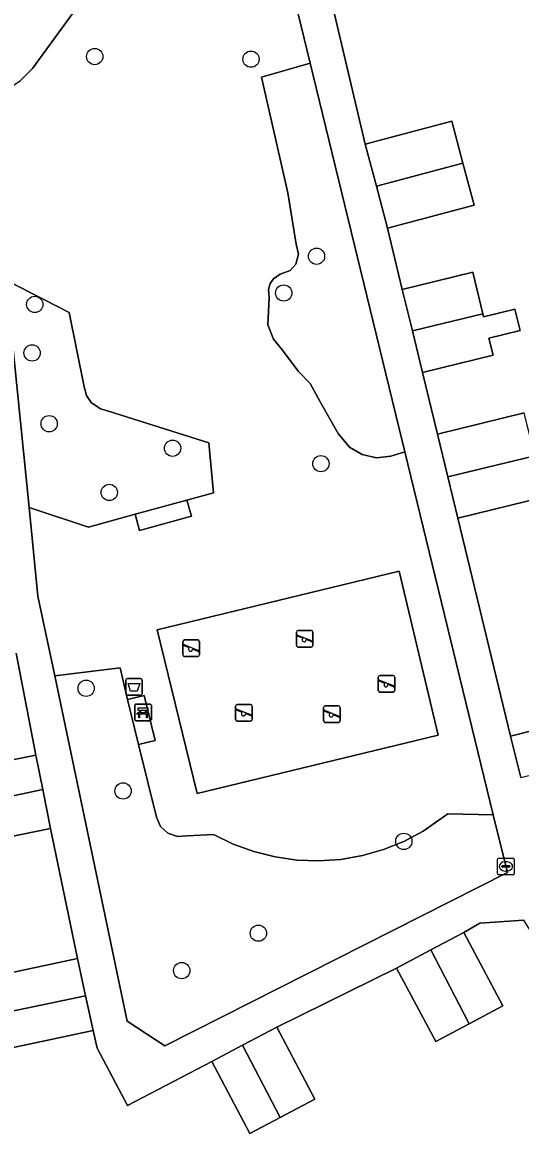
# Model space of a CAD drawing. Extents: x 158455 to 159797, y 387218 to 388672.
# Drawn here: x 159183.6 to 159213.5, y 387895.1 to 387962.5 of the extents above; entities that cross this region are included whole.
import ezdxf

# ---------------------------------------------------------------- set-up
doc = ezdxf.new("R2010")
doc.units = 0
for name, color, linetype in [('IMGEO_Afvalbak', 7, 'Continuous'), ('IMGEO_Bank', 7, 'Continuous'), ('IMGEO_Boom', 7, 'Continuous'), ('IMGEO_Erf', 7, 'Continuous'), ('IMGEO_Groenvoorziening', 7, 'Continuous'), ('IMGEO_Kolk', 7, 'Continuous'), ('IMGEO_Pand', 7, 'Continuous'), ('IMGEO_Speelvoorziening', 7, 'Continuous'), ('IMGEO_Terreindeel_zand', 7, 'Continuous'), ('IMGEO_Voetpad_open', 7, 'Continuous')]:
    doc.layers.add(name, color=color, linetype=linetype)

msp = doc.modelspace()

# ---------------------------------------------------------------- linework, layer by layer
at = {"layer": 'IMGEO_Afvalbak'}
for p, q in [((159189.796, 387922.249), (159189.796, 387923.049)), ((159189.796, 387923.049), (159189.796, 387922.249)), ((159189.896, 387923.149), (159190.686, 387923.149)), ((159190.686, 387923.149), (159189.896, 387923.149)), ((159190.786, 387923.049), (159190.786, 387922.249)), ((159190.786, 387922.249), (159190.786, 387923.049)), ((159190.686, 387922.149), (159189.896, 387922.149)), ((159189.896, 387922.149), (159190.686, 387922.149))]:
    msp.add_line(p, q, dxfattribs=at)
msp.add_lwpolyline([(159189.939, 387922.863), (159190.643, 387922.863), (159190.494, 387922.393), (159190.088, 387922.393), (159189.939, 387922.863)], dxfattribs=at)
for centre, start, end in [((159189.896, 387923.049), 90, 180), ((159189.896, 387923.049), 90, 180), ((159190.686, 387923.049), 0, 90), ((159190.686, 387923.049), 360, 90), ((159189.896, 387922.249), 180, 270), ((159189.896, 387922.249), 180, 270), ((159190.686, 387922.249), 270, 0), ((159190.686, 387922.249), 270, 0)]:
    msp.add_arc(centre, 0.1, start, end, dxfattribs=at)
at = {"layer": 'IMGEO_Bank'}
for p, q in [((159190.338, 387920.697), (159190.338, 387921.538)), ((159190.338, 387921.538), (159190.338, 387920.697)), ((159190.413, 387921.622), (159191.254, 387921.622)), ((159191.254, 387921.622), (159190.413, 387921.622)), ((159191.338, 387921.547), (159191.338, 387920.706)), ((159191.338, 387920.706), (159191.338, 387921.547)), ((159191.035, 387921.02), (159190.642, 387921.02)), ((159190.647, 387921.128), (159190.647, 387921.234)), ((159190.691, 387921.234), (159190.691, 387921.128)), ((159190.979, 387921.24), (159190.697, 387921.24)), ((159190.697, 387921.122), (159190.979, 387921.122)), ((159190.985, 387921.128), (159190.985, 387921.234)), ((159191.029, 387921.234), (159191.029, 387921.128)), ((159191.263, 387920.622), (159190.422, 387920.622)), ((159190.422, 387920.622), (159191.263, 387920.622))]:
    msp.add_line(p, q, dxfattribs=at)
for points in [[(159190.585, 387921.02), (159190.443, 387921.02), (159190.555, 387921.122), (159190.641, 387921.122)], [(159190.641, 387921.24), (159190.555, 387921.24), (159190.555, 387921.401), (159191.118, 387921.401), (159191.118, 387921.24), (159191.035, 387921.24)], [(159190.635, 387921.013), (159190.635, 387920.806), (159190.592, 387920.806), (159190.592, 387921.013)], [(159191.035, 387921.122), (159191.118, 387921.122), (159191.23, 387921.02), (159191.091, 387921.02)], [(159191.085, 387921.013), (159191.085, 387920.806), (159191.041, 387920.806), (159191.041, 387921.013)]]:
    msp.add_lwpolyline(points, dxfattribs=at)
for centre, radius, start, end in [((159190.416, 387921.544), 0.0779, 92.4484, 184.28452), ((159190.416, 387921.544), 0.0779, 92.4484, 184.28452), ((159191.26, 387921.544), 0.0779, 2.4484, 94.28452), ((159191.26, 387921.544), 0.0779, 2.4484, 94.28452), ((159190.585, 387921.013), 0.00671, 2.89567, 87.10433), ((159190.642, 387921.013), 0.00671, 92.89567, 177.10433), ((159190.64, 387921.233), 0.00671, 2.89567, 87.10433), ((159190.64, 387921.129), 0.00671, 272.89567, 357.10433), ((159190.697, 387921.233), 0.00671, 92.89567, 177.10433), ((159190.697, 387921.129), 0.00671, 182.89567, 267.10433), ((159190.979, 387921.233), 0.00671, 2.89567, 87.10433), ((159190.979, 387921.129), 0.00671, 272.89567, 357.10433), ((159191.036, 387921.233), 0.00671, 92.89567, 177.10433), ((159191.036, 387921.129), 0.00671, 182.89567, 267.10433), ((159191.034, 387921.013), 0.00671, 2.89567, 87.10433), ((159191.091, 387921.013), 0.00671, 92.89567, 177.10433), ((159190.416, 387920.7), 0.0779, 182.4484, 274.28452), ((159190.416, 387920.7), 0.0779, 182.4484, 274.28452), ((159191.26, 387920.7), 0.0779, 272.4484, 4.28452), ((159191.26, 387920.7), 0.0779, 272.4484, 4.28452)]:
    msp.add_arc(centre, radius, start, end, dxfattribs=at)
at = {"layer": 'IMGEO_Boom'}
for centre in [(159187.941, 387960.495), (159197.315, 387960.339), (159201.245, 387948.509), (159199.276, 387946.3), (159184.345, 387945.615), (159184.183, 387942.704), (159185.206, 387938.454), (159192.608, 387936.981), (159201.508, 387936.054), (159188.811, 387934.327), (159187.425, 387922.57), (159189.638, 387916.405), (159206.483, 387913.38), (159197.758, 387907.868), (159193.159, 387905.619)]:
    msp.add_circle(centre, 0.489, dxfattribs=at)
at = {"layer": 'IMGEO_Erf'}
for points in [[(159201.23, 387967.714), (159204.171, 387955.234), (159209.354, 387956.613), (159210.024, 387954.098), (159210.694, 387951.58), (159205.511, 387950.2), (159206.383, 387946.508), (159210.614, 387947.546), (159211.225, 387945.057), (159211.27, 387944.873), (159213.151, 387945.334), (159213.463, 387944.057), (159211.583, 387943.597), (159211.835, 387942.571), (159207.604, 387941.532), (159208.494, 387937.836), (159213.702, 387939.11)], [(159214.936, 387934.064), (159209.728, 387932.79), (159212.873, 387919.691), (159218.014, 387920.997)], [(159179.575, 387917.586), (159184.403, 387918.562), (159183.22, 387924.688)], [(159182.029, 387905.301), (159186.908, 387906.355), (159185.294, 387914.154), (159180.466, 387913.178)], [(159230.715, 387892.321), (159219.405, 387899.475), (159217.099, 387903.17), (159213.676, 387908.656), (159211.048, 387908.46), (159210.076, 387907.915), (159212.422, 387903.498), (159210.402, 387902.426), (159208.396, 387901.36), (159206.05, 387905.777), (159198.865, 387902.235), (159201.154, 387897.908), (159199.064, 387896.802), (159197.247, 387895.841), (159194.958, 387900.168), (159189.905, 387897.525), (159188.084, 387900.973), (159187.842, 387902.035), (159182.962, 387900.981)]]:
    msp.add_lwpolyline(points, dxfattribs=at)
at = {"layer": 'IMGEO_Groenvoorziening'}
for points in [[(159182.627, 387947.073), (159186.412, 387945.132), (159187.3, 387940.675), (159187.441, 387940.157), (159187.724, 387939.733), (159188.278, 387939.341), (159188.772, 387939.215), (159194.79, 387937.298), (159195.069, 387934.314), (159193.471, 387933.873), (159193.739, 387932.901), (159190.624, 387932.042), (159190.356, 387933.015), (159187.565, 387932.245), (159183.999, 387933.425), (159184.535, 387928.096), (159185.537, 387923.326), (159189.467, 387923.801), (159189.899, 387921.887), (159190.91, 387922.133), (159191.566, 387919.432), (159190.556, 387919.186), (159191.636, 387914.837), (159191.878, 387914.278), (159192.327, 387913.866), (159192.904, 387913.672), (159193.477, 387913.72), (159195.064, 387913.796), (159196.247, 387913.217), (159197.484, 387912.764), (159198.762, 387912.444), (159200.066, 387912.259), (159201.382, 387912.211), (159202.696, 387912.3), (159203.994, 387912.527), (159205.261, 387912.888), (159206.483, 387913.38), (159207.647, 387913.997), (159209.119, 387915.028), (159211.851, 387914.973), (159206.547, 387936.764), (159205.709, 387936.498), (159204.834, 387936.414), (159203.976, 387936.604), (159203.219, 387937.05), (159202.548, 387937.857), (159201.469, 387939.761), (159200.873, 387940.862), (159200.136, 387941.602), (159199.21, 387942.872), (159198.667, 387943.523), (159198.334, 387944.396), (159198.398, 387946.033), (159198.36, 387946.514), (159198.464, 387946.862), (159198.669, 387947.16), (159199.059, 387947.43), (159199.655, 387947.653), (159200, 387948.03), (159200.17, 387948.642), (159200.024, 387949.233), (159199.517, 387952.306), (159197.944, 387959.264), (159200.866, 387960.103), (159198.159, 387971.226)], [(159188.118, 387965.18), (159184.524, 387960.216), (159184.222, 387959.792), (159183.494, 387959.051)]]:
    msp.add_lwpolyline(points, dxfattribs=at)
for points in [[(159181.516, 387958.125), (159182.086, 387958.235), (159182.629, 387958.478), (159183.494, 387959.051), (159184.222, 387959.792), (159184.524, 387960.216), (159188.118, 387965.18), (159188.82, 387966.628), (159189.159, 387968.061), (159189.214, 387968.796), (159183.593, 387967.269), (159183.652, 387966.365), (159180.713, 387966.114)], [(159206.547, 387936.764), (159200.866, 387960.103), (159197.944, 387959.264), (159199.517, 387952.306), (159200.024, 387949.233), (159200.17, 387948.642), (159200, 387948.03), (159199.655, 387947.653), (159199.059, 387947.43), (159198.669, 387947.16), (159198.464, 387946.862), (159198.36, 387946.514), (159198.398, 387946.033), (159198.334, 387944.396), (159198.667, 387943.523), (159199.21, 387942.872), (159200.136, 387941.602), (159200.873, 387940.862), (159201.469, 387939.761), (159202.548, 387937.857), (159203.219, 387937.05), (159203.976, 387936.604), (159204.834, 387936.414), (159205.709, 387936.498)], [(159193.471, 387933.873), (159195.069, 387934.314), (159194.79, 387937.298), (159188.772, 387939.215), (159188.278, 387939.341), (159187.724, 387939.733), (159187.441, 387940.157), (159187.3, 387940.675), (159186.412, 387945.132), (159182.627, 387947.073), (159183.999, 387933.425), (159187.565, 387932.245), (159190.356, 387933.015)], [(159208.541, 387919.752), (159194.08, 387916.245), (159191.693, 387926.088), (159206.203, 387929.607)], [(159185.537, 387923.326), (159189.895, 387902.582), (159192.141, 387901.1), (159212.694, 387911.511), (159211.851, 387914.973), (159209.119, 387915.028), (159207.647, 387913.997), (159206.483, 387913.38), (159205.261, 387912.888), (159203.994, 387912.527), (159202.696, 387912.3), (159201.382, 387912.211), (159200.066, 387912.259), (159198.762, 387912.444), (159197.484, 387912.764), (159196.247, 387913.217), (159195.064, 387913.796), (159193.477, 387913.72), (159192.904, 387913.672), (159192.327, 387913.866), (159191.878, 387914.278), (159191.636, 387914.837), (159190.556, 387919.186), (159189.899, 387921.887), (159189.467, 387923.801)]]:
    msp.add_lwpolyline(points, close=True, dxfattribs=at)
at = {"layer": 'IMGEO_Kolk'}
for p, q in [((159212.106, 387911.452), (159212.106, 387912.304)), ((159212.181, 387912.378), (159213.033, 387912.378)), ((159212.594, 387912.158), (159212.619, 387912.158)), ((159213.107, 387912.304), (159213.107, 387911.452)), ((159213.033, 387911.378), (159212.181, 387911.378)), ((159212.365, 387911.872), (159212.365, 387911.884)), ((159212.803, 387911.835), (159212.405, 387911.835)), ((159212.408, 387911.921), (159212.806, 387911.921)), ((159212.617, 387911.598), (159212.592, 387911.598)), ((159212.849, 387911.884), (159212.849, 387911.872))]:
    msp.add_line(p, q, dxfattribs=at)
for points in [[(159212.106, 387911.452), (159212.106, 387912.304)], [(159212.181, 387912.378), (159213.033, 387912.378)], [(159213.107, 387912.304), (159213.107, 387911.452)], [(159213.033, 387911.378), (159212.181, 387911.378)]]:
    msp.add_lwpolyline(points, dxfattribs=at)
for centre, radius, start, end in [((159212.183, 387912.302), 0.0765, 91.55205, 178.44795), ((159212.183, 387912.302), 0.0765, 91.55205, 178.44795), ((159213.031, 387912.302), 0.0765, 1.55205, 88.44795), ((159213.031, 387912.302), 0.0765, 1.55205, 88.44795), ((159212.183, 387911.454), 0.0765, 181.55205, 268.44795), ((159212.183, 387911.454), 0.0765, 181.55205, 268.44795), ((159212.405, 387911.881), 0.0403, 85.87752, 175.75265), ((159212.402, 387911.871), 0.0366, 178.93798, 274.71019), ((159212.806, 387911.878), 0.043, 264.86636, 352.45326), ((159212.81, 387911.883), 0.0386, 1.73085, 96.63898), ((159213.031, 387911.454), 0.0765, 271.55205, 358.44795), ((159213.031, 387911.454), 0.0765, 271.55205, 358.44795)]:
    msp.add_arc(centre, radius, start, end, dxfattribs=at)
for centre, major_axis, ratio, start_param, end_param in [((159212.593, 387911.878), (-0.387, 0.002), 0.722429, 4.712389, 7.853982), ((159212.618, 387911.878), (-0.39, 0.002), 0.717154, 1.570796, 4.712389)]:
    msp.add_ellipse(centre, major_axis=major_axis, ratio=ratio, start_param=start_param, end_param=end_param, dxfattribs=at)
at = {"layer": 'IMGEO_Pand'}
for points in [[(159210.024, 387954.098), (159209.354, 387956.613), (159204.171, 387955.234), (159204.841, 387952.718)], [(159210.024, 387954.098), (159204.841, 387952.718), (159205.511, 387950.2), (159210.694, 387951.58)], [(159206.383, 387946.508), (159206.994, 387944.02), (159211.225, 387945.057), (159210.614, 387947.546)], [(159211.225, 387945.057), (159206.994, 387944.02), (159207.604, 387941.532), (159211.835, 387942.571), (159211.583, 387943.597), (159213.463, 387944.057), (159213.151, 387945.334), (159211.27, 387944.873)], [(159209.123, 387935.263), (159214.334, 387936.526), (159213.702, 387939.11), (159208.494, 387937.836)], [(159209.123, 387935.263), (159209.728, 387932.79), (159214.936, 387934.064), (159214.334, 387936.526)], [(159218.644, 387918.515), (159218.014, 387920.997), (159212.873, 387919.691), (159213.503, 387917.21)], [(159184.822, 387916.487), (159184.403, 387918.562), (159179.575, 387917.586), (159180.001, 387915.48)], [(159184.822, 387916.487), (159180.001, 387915.48), (159180.466, 387913.178), (159185.294, 387914.154)], [(159210.402, 387902.426), (159212.422, 387903.498), (159210.076, 387907.915), (159208.102, 387906.867)], [(159210.402, 387902.426), (159208.102, 387906.867), (159206.05, 387905.777), (159208.396, 387901.36)], [(159187.393, 387904.111), (159186.908, 387906.355), (159182.029, 387905.301), (159182.507, 387903.089)], [(159187.393, 387904.111), (159182.507, 387903.089), (159182.962, 387900.981), (159187.842, 387902.035)], [(159199.064, 387896.802), (159201.154, 387897.908), (159198.865, 387902.235), (159196.812, 387901.149)], [(159199.064, 387896.802), (159196.812, 387901.149), (159194.958, 387900.168), (159197.247, 387895.841)]]:
    msp.add_lwpolyline(points, close=True, dxfattribs=at)
at = {"layer": 'IMGEO_Speelvoorziening'}
for p, q in [((159200.039, 387925.144), (159200.039, 387925.944)), ((159200.039, 387925.944), (159200.039, 387925.144)), ((159200.422, 387925.572), (159200.083, 387925.709)), ((159200.108, 387925.769), (159200.984, 387925.416)), ((159200.139, 387926.044), (159200.929, 387926.044)), ((159200.929, 387926.044), (159200.139, 387926.044)), ((159200.96, 387925.356), (159200.62, 387925.493)), ((159201.029, 387925.944), (159201.029, 387925.144)), ((159201.029, 387925.144), (159201.029, 387925.944)), ((159193.228, 387924.576), (159193.228, 387925.376)), ((159193.228, 387925.376), (159193.228, 387924.576)), ((159193.611, 387925.004), (159193.272, 387925.141)), ((159193.297, 387925.201), (159194.173, 387924.848)), ((159193.328, 387925.476), (159194.118, 387925.476)), ((159194.118, 387925.476), (159193.328, 387925.476)), ((159194.149, 387924.788), (159193.809, 387924.925)), ((159194.218, 387925.376), (159194.218, 387924.576)), ((159194.218, 387924.576), (159194.218, 387925.376)), ((159200.929, 387925.044), (159200.139, 387925.044)), ((159200.139, 387925.044), (159200.929, 387925.044)), ((159194.118, 387924.476), (159193.328, 387924.476)), ((159193.328, 387924.476), (159194.118, 387924.476)), ((159204.951, 387922.439), (159204.951, 387923.239)), ((159204.951, 387923.239), (159204.951, 387922.439)), ((159205.334, 387922.867), (159204.995, 387923.004)), ((159205.02, 387923.064), (159205.896, 387922.711)), ((159205.051, 387923.339), (159205.841, 387923.339)), ((159205.841, 387923.339), (159205.051, 387923.339)), ((159205.941, 387923.239), (159205.941, 387922.439)), ((159205.941, 387922.439), (159205.941, 387923.239)), ((159205.841, 387922.339), (159205.051, 387922.339)), ((159205.051, 387922.339), (159205.841, 387922.339)), ((159205.872, 387922.651), (159205.532, 387922.788)), ((159196.394, 387920.697), (159196.394, 387921.497)), ((159196.394, 387921.497), (159196.394, 387920.697)), ((159196.494, 387921.597), (159197.284, 387921.597)), ((159197.284, 387921.597), (159196.494, 387921.597)), ((159197.384, 387921.497), (159197.384, 387920.697)), ((159197.384, 387920.697), (159197.384, 387921.497)), ((159201.765, 387921.523), (159202.555, 387921.523)), ((159202.555, 387921.523), (159201.765, 387921.523)), ((159196.777, 387921.125), (159196.438, 387921.262)), ((159196.463, 387921.322), (159197.339, 387920.969)), ((159197.315, 387920.909), (159196.975, 387921.046)), ((159201.665, 387920.623), (159201.665, 387921.423)), ((159201.665, 387921.423), (159201.665, 387920.623)), ((159202.048, 387921.051), (159201.709, 387921.188)), ((159201.734, 387921.248), (159202.61, 387920.895)), ((159202.586, 387920.835), (159202.246, 387920.972)), ((159202.655, 387921.423), (159202.655, 387920.623)), ((159202.655, 387920.623), (159202.655, 387921.423)), ((159197.284, 387920.597), (159196.494, 387920.597)), ((159196.494, 387920.597), (159197.284, 387920.597)), ((159202.555, 387920.523), (159201.765, 387920.523)), ((159201.765, 387920.523), (159202.555, 387920.523))]:
    msp.add_line(p, q, dxfattribs=at)
for centre, radius, start, end in [((159200.139, 387925.944), 0.1, 90, 180), ((159200.139, 387925.944), 0.1, 90, 180), ((159200.096, 387925.739), 0.0327, 68.07798, 248.07798), ((159200.501, 387925.482), 0.12, 130.99278, 5.16318), ((159200.929, 387925.944), 0.1, 0, 90), ((159200.929, 387925.944), 0.1, 360, 90), ((159193.328, 387925.376), 0.1, 90, 180), ((159193.328, 387925.376), 0.1, 90, 180), ((159193.285, 387925.171), 0.0327, 68.07798, 248.07798), ((159193.69, 387924.914), 0.12, 130.99278, 5.16318), ((159194.118, 387925.376), 0.1, 0, 90), ((159194.118, 387925.376), 0.1, 360, 90), ((159194.161, 387924.818), 0.0327, 248.07798, 68.07798), ((159200.139, 387925.144), 0.1, 180, 270), ((159200.139, 387925.144), 0.1, 180, 270), ((159200.929, 387925.144), 0.1, 270, 0), ((159200.929, 387925.144), 0.1, 270, 0), ((159200.972, 387925.386), 0.0327, 248.07798, 68.07798), ((159193.328, 387924.576), 0.1, 180, 270), ((159193.328, 387924.576), 0.1, 180, 270), ((159194.118, 387924.576), 0.1, 270, 0), ((159194.118, 387924.576), 0.1, 270, 0), ((159205.051, 387923.239), 0.1, 90, 180), ((159205.051, 387923.239), 0.1, 90, 180), ((159205.008, 387923.034), 0.0327, 68.07798, 248.07798), ((159205.413, 387922.777), 0.12, 130.99278, 5.16318), ((159205.841, 387923.239), 0.1, 0, 90), ((159205.841, 387923.239), 0.1, 360, 90), ((159205.051, 387922.439), 0.1, 180, 270), ((159205.051, 387922.439), 0.1, 180, 270), ((159205.841, 387922.439), 0.1, 270, 0), ((159205.841, 387922.439), 0.1, 270, 0), ((159205.884, 387922.681), 0.0327, 248.07798, 68.07798), ((159196.494, 387921.497), 0.1, 90, 180), ((159196.494, 387921.497), 0.1, 90, 180), ((159197.284, 387921.497), 0.1, 0, 90), ((159197.284, 387921.497), 0.1, 360, 90), ((159201.765, 387921.423), 0.1, 90, 180), ((159201.765, 387921.423), 0.1, 90, 180), ((159202.555, 387921.423), 0.1, 0, 90), ((159202.555, 387921.423), 0.1, 360, 90), ((159196.451, 387921.292), 0.0327, 68.07798, 248.07798), ((159196.856, 387921.035), 0.12, 130.99278, 5.16318), ((159197.327, 387920.939), 0.0327, 248.07798, 68.07798), ((159201.722, 387921.218), 0.0327, 68.07798, 248.07798), ((159202.127, 387920.961), 0.12, 130.99278, 5.16318), ((159202.598, 387920.865), 0.0327, 248.07798, 68.07798), ((159196.494, 387920.697), 0.1, 180, 270), ((159196.494, 387920.697), 0.1, 180, 270), ((159197.284, 387920.697), 0.1, 270, 0), ((159197.284, 387920.697), 0.1, 270, 0), ((159201.765, 387920.623), 0.1, 180, 270), ((159201.765, 387920.623), 0.1, 180, 270), ((159202.555, 387920.623), 0.1, 270, 0), ((159202.555, 387920.623), 0.1, 270, 0)]:
    msp.add_arc(centre, radius, start, end, dxfattribs=at)
at = {"layer": 'IMGEO_Terreindeel_zand'}
msp.add_lwpolyline([(159206.203, 387929.607), (159191.693, 387926.088), (159194.08, 387916.245), (159208.541, 387919.752)], close=True, dxfattribs=at)
at = {"layer": 'IMGEO_Voetpad_open'}
for points in [[(159198.159, 387971.226), (159200.866, 387960.103), (159206.547, 387936.764), (159211.851, 387914.973), (159212.694, 387911.511), (159192.141, 387901.1), (159189.895, 387902.582), (159185.537, 387923.326), (159184.535, 387928.096), (159183.999, 387933.425), (159182.627, 387947.073)], [(159213.503, 387917.21), (159212.873, 387919.691), (159209.728, 387932.79), (159209.123, 387935.263), (159208.494, 387937.836), (159207.604, 387941.532), (159206.994, 387944.02), (159206.383, 387946.508), (159205.511, 387950.2), (159204.841, 387952.718), (159204.171, 387955.234), (159201.23, 387967.714)], [(159183.22, 387924.688), (159184.403, 387918.562), (159184.822, 387916.487), (159185.294, 387914.154), (159186.908, 387906.355), (159187.393, 387904.111), (159187.842, 387902.035), (159188.084, 387900.973), (159189.905, 387897.525), (159194.958, 387900.168), (159196.812, 387901.149), (159198.865, 387902.235), (159206.05, 387905.777), (159208.102, 387906.867), (159210.076, 387907.915), (159211.048, 387908.46), (159213.676, 387908.656)]]:
    msp.add_lwpolyline(points, dxfattribs=at)
for points in [[(159193.471, 387933.873), (159190.356, 387933.015), (159190.624, 387932.042), (159193.739, 387932.901)], [(159190.556, 387919.186), (159191.566, 387919.432), (159190.91, 387922.133), (159189.899, 387921.887)]]:
    msp.add_lwpolyline(points, close=True, dxfattribs=at)

doc.saveas('drawing.dxf')
